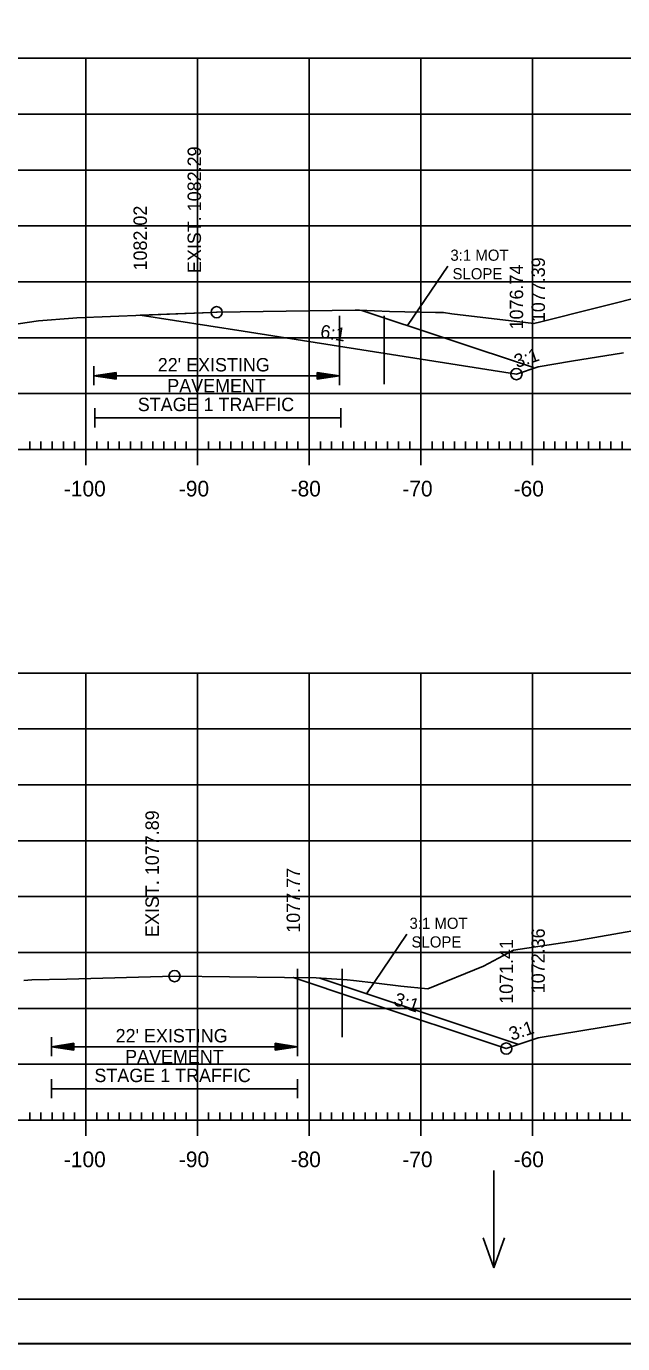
# Model space of a CAD drawing. Extents: x 1322838 to 1324533, y 339903 to 351025.
# Drawn here: x 1323598.4 to 1323651.8, y 348251.9 to 348369.7 of the extents above; entities that cross this region are included whole.
import ezdxf

# ---------------------------------------------------------------- set-up
doc = ezdxf.new("R2010")
doc.units = 0
for name, color, linetype in [('R_Axis', 7, 'Continuous'), ('R_Axis Annot', 7, 'Continuous'), ('R_Border', 7, 'Continuous'), ('R_Exist Surface', 7, 'Continuous'), ('R_Fin Surface', 7, 'Continuous'), ('R_Fin Surface Annot', 7, 'Continuous'), ('R_Grid', 7, 'Continuous'), ('R_MOT', 7, 'Continuous'), ('R_No Plot', 7, 'Continuous'), ('R_Water Annot', 7, 'Continuous'), ('R_Xsect Elev', 7, 'Continuous')]:
    doc.layers.add(name, color=color, linetype=linetype)

msp = doc.modelspace()

# ---------------------------------------------------------------- linework, layer by layer
at = {"layer": 'R_Axis'}
for p, q in [((1323603.72, 348330.47), (1323603.72, 348333.27)), ((1323613.72, 348330.47), (1323613.72, 348333.27)), ((1323623.72, 348330.47), (1323623.72, 348333.27)), ((1323633.72, 348330.47), (1323633.72, 348333.27)), ((1323643.72, 348330.47), (1323643.72, 348333.27)), ((1323563.72, 348331.87), (1323843.72, 348331.87)), ((1323598.72, 348331.87), (1323598.72, 348332.57)), ((1323599.72, 348331.87), (1323599.72, 348332.57)), ((1323600.72, 348331.87), (1323600.72, 348332.57)), ((1323601.72, 348331.87), (1323601.72, 348332.57)), ((1323602.72, 348331.87), (1323602.72, 348332.57)), ((1323604.72, 348331.87), (1323604.72, 348332.57)), ((1323605.72, 348331.87), (1323605.72, 348332.57)), ((1323606.72, 348331.87), (1323606.72, 348332.57)), ((1323607.72, 348331.87), (1323607.72, 348332.57)), ((1323608.72, 348331.87), (1323608.72, 348332.57)), ((1323609.72, 348331.87), (1323609.72, 348332.57)), ((1323610.72, 348331.87), (1323610.72, 348332.57)), ((1323611.72, 348331.87), (1323611.72, 348332.57)), ((1323612.72, 348331.87), (1323612.72, 348332.57)), ((1323614.72, 348331.87), (1323614.72, 348332.57)), ((1323615.72, 348331.87), (1323615.72, 348332.57)), ((1323616.72, 348331.87), (1323616.72, 348332.57)), ((1323617.72, 348331.87), (1323617.72, 348332.57)), ((1323618.72, 348331.87), (1323618.72, 348332.57)), ((1323619.72, 348331.87), (1323619.72, 348332.57)), ((1323620.72, 348331.87), (1323620.72, 348332.57)), ((1323621.72, 348331.87), (1323621.72, 348332.57)), ((1323622.72, 348331.87), (1323622.72, 348332.57)), ((1323624.72, 348331.87), (1323624.72, 348332.57)), ((1323625.72, 348331.87), (1323625.72, 348332.57)), ((1323626.72, 348331.87), (1323626.72, 348332.57)), ((1323627.72, 348331.87), (1323627.72, 348332.57)), ((1323628.72, 348331.87), (1323628.72, 348332.57)), ((1323629.72, 348331.87), (1323629.72, 348332.57)), ((1323630.72, 348331.87), (1323630.72, 348332.57)), ((1323631.72, 348331.87), (1323631.72, 348332.57)), ((1323632.72, 348331.87), (1323632.72, 348332.57)), ((1323634.72, 348331.87), (1323634.72, 348332.57)), ((1323635.72, 348331.87), (1323635.72, 348332.57)), ((1323636.72, 348331.87), (1323636.72, 348332.57)), ((1323637.72, 348331.87), (1323637.72, 348332.57)), ((1323638.72, 348331.87), (1323638.72, 348332.57)), ((1323639.72, 348331.87), (1323639.72, 348332.57)), ((1323640.72, 348331.87), (1323640.72, 348332.57)), ((1323641.72, 348331.87), (1323641.72, 348332.57)), ((1323642.72, 348331.87), (1323642.72, 348332.57)), ((1323644.72, 348331.87), (1323644.72, 348332.57)), ((1323645.72, 348331.87), (1323645.72, 348332.57)), ((1323646.72, 348331.87), (1323646.72, 348332.57)), ((1323647.72, 348331.87), (1323647.72, 348332.57)), ((1323648.72, 348331.87), (1323648.72, 348332.57)), ((1323649.72, 348331.87), (1323649.72, 348332.57)), ((1323650.72, 348331.87), (1323650.72, 348332.57)), ((1323651.72, 348331.87), (1323651.72, 348332.57)), ((1323598.72, 348271.87), (1323598.72, 348272.57)), ((1323599.72, 348271.87), (1323599.72, 348272.57)), ((1323600.72, 348271.87), (1323600.72, 348272.57)), ((1323601.72, 348271.87), (1323601.72, 348272.57)), ((1323602.72, 348271.87), (1323602.72, 348272.57)), ((1323603.72, 348270.47), (1323603.72, 348273.27)), ((1323604.72, 348271.87), (1323604.72, 348272.57)), ((1323605.72, 348271.87), (1323605.72, 348272.57)), ((1323606.72, 348271.87), (1323606.72, 348272.57)), ((1323607.72, 348271.87), (1323607.72, 348272.57)), ((1323608.72, 348271.87), (1323608.72, 348272.57)), ((1323609.72, 348271.87), (1323609.72, 348272.57)), ((1323610.72, 348271.87), (1323610.72, 348272.57)), ((1323611.72, 348271.87), (1323611.72, 348272.57)), ((1323612.72, 348271.87), (1323612.72, 348272.57)), ((1323613.72, 348270.47), (1323613.72, 348273.27)), ((1323614.72, 348271.87), (1323614.72, 348272.57)), ((1323615.72, 348271.87), (1323615.72, 348272.57)), ((1323616.72, 348271.87), (1323616.72, 348272.57)), ((1323617.72, 348271.87), (1323617.72, 348272.57)), ((1323618.72, 348271.87), (1323618.72, 348272.57)), ((1323619.72, 348271.87), (1323619.72, 348272.57)), ((1323620.72, 348271.87), (1323620.72, 348272.57)), ((1323621.72, 348271.87), (1323621.72, 348272.57)), ((1323622.72, 348271.87), (1323622.72, 348272.57)), ((1323623.72, 348270.47), (1323623.72, 348273.27)), ((1323624.72, 348271.87), (1323624.72, 348272.57)), ((1323625.72, 348271.87), (1323625.72, 348272.57)), ((1323626.72, 348271.87), (1323626.72, 348272.57)), ((1323627.72, 348271.87), (1323627.72, 348272.57)), ((1323628.72, 348271.87), (1323628.72, 348272.57)), ((1323629.72, 348271.87), (1323629.72, 348272.57)), ((1323630.72, 348271.87), (1323630.72, 348272.57)), ((1323631.72, 348271.87), (1323631.72, 348272.57)), ((1323632.72, 348271.87), (1323632.72, 348272.57)), ((1323633.72, 348270.47), (1323633.72, 348273.27)), ((1323634.72, 348271.87), (1323634.72, 348272.57)), ((1323635.72, 348271.87), (1323635.72, 348272.57)), ((1323636.72, 348271.87), (1323636.72, 348272.57)), ((1323637.72, 348271.87), (1323637.72, 348272.57)), ((1323638.72, 348271.87), (1323638.72, 348272.57)), ((1323639.72, 348271.87), (1323639.72, 348272.57)), ((1323640.72, 348271.87), (1323640.72, 348272.57)), ((1323641.72, 348271.87), (1323641.72, 348272.57)), ((1323642.72, 348271.87), (1323642.72, 348272.57)), ((1323643.72, 348270.47), (1323643.72, 348273.27)), ((1323644.72, 348271.87), (1323644.72, 348272.57)), ((1323645.72, 348271.87), (1323645.72, 348272.57)), ((1323646.72, 348271.87), (1323646.72, 348272.57)), ((1323647.72, 348271.87), (1323647.72, 348272.57)), ((1323648.72, 348271.87), (1323648.72, 348272.57)), ((1323649.72, 348271.87), (1323649.72, 348272.57)), ((1323650.72, 348271.87), (1323650.72, 348272.57)), ((1323651.72, 348271.87), (1323651.72, 348272.57)), ((1323563.72, 348271.87), (1323843.72, 348271.87))]:
    msp.add_line(p, q, dxfattribs=at)
at = {"layer": 'R_Axis Annot'}
for p, q in [((1323604.44, 348339.32), (1323604.44, 348337.62)), ((1323606.44, 348338.77), (1323604.44, 348338.47)), ((1323606.44, 348338.72), (1323604.77, 348338.47)), ((1323606.44, 348338.67), (1323605.11, 348338.47)), ((1323606.44, 348338.62), (1323605.45, 348338.47)), ((1323606.44, 348338.57), (1323605.79, 348338.47)), ((1323606.44, 348338.52), (1323606.12, 348338.47)), ((1323606.44, 348338.17), (1323606.44, 348338.77)), ((1323624.44, 348338.77), (1323626.44, 348338.47)), ((1323624.44, 348338.77), (1323624.44, 348338.17)), ((1323624.44, 348338.72), (1323626.1, 348338.47)), ((1323624.44, 348338.67), (1323625.76, 348338.47)), ((1323624.44, 348338.62), (1323625.43, 348338.47)), ((1323624.44, 348338.57), (1323625.09, 348338.47)), ((1323624.44, 348338.52), (1323624.75, 348338.47)), ((1323626.44, 348339.32), (1323626.44, 348337.62)), ((1323606.44, 348338.17), (1323604.44, 348338.47)), ((1323604.44, 348338.47), (1323626.44, 348338.47)), ((1323606.44, 348338.22), (1323604.77, 348338.47)), ((1323606.44, 348338.27), (1323605.11, 348338.47)), ((1323606.44, 348338.32), (1323605.45, 348338.47)), ((1323606.44, 348338.38), (1323605.79, 348338.47)), ((1323606.44, 348338.43), (1323606.12, 348338.47)), ((1323624.44, 348338.17), (1323626.44, 348338.47)), ((1323624.44, 348338.37), (1323625.09, 348338.47)), ((1323624.44, 348338.27), (1323625.76, 348338.47)), ((1323624.44, 348338.22), (1323626.1, 348338.47)), ((1323624.44, 348338.32), (1323625.43, 348338.47)), ((1323624.44, 348338.43), (1323624.75, 348338.47)), ((1323604.55, 348335.56), (1323604.55, 348333.85)), ((1323626.55, 348335.56), (1323626.55, 348333.85)), ((1323604.55, 348334.71), (1323626.55, 348334.71)), ((1323600.67, 348279.31), (1323600.67, 348277.6)), ((1323602.67, 348278.75), (1323600.67, 348278.45)), ((1323602.67, 348278.15), (1323600.67, 348278.45)), ((1323600.67, 348278.45), (1323622.67, 348278.45)), ((1323602.67, 348278.7), (1323601, 348278.45)), ((1323602.67, 348278.2), (1323601, 348278.45)), ((1323602.67, 348278.65), (1323601.35, 348278.45)), ((1323602.67, 348278.25), (1323601.35, 348278.45)), ((1323602.67, 348278.6), (1323601.68, 348278.45)), ((1323602.67, 348278.3), (1323601.68, 348278.45)), ((1323602.67, 348278.55), (1323602.02, 348278.45)), ((1323602.67, 348278.36), (1323602.02, 348278.45)), ((1323602.67, 348278.5), (1323602.35, 348278.45)), ((1323602.67, 348278.41), (1323602.35, 348278.45)), ((1323602.67, 348278.15), (1323602.67, 348278.75)), ((1323620.67, 348278.75), (1323622.67, 348278.45)), ((1323620.67, 348278.75), (1323620.67, 348278.15)), ((1323620.67, 348278.7), (1323622.34, 348278.45)), ((1323620.67, 348278.65), (1323621.99, 348278.45)), ((1323620.67, 348278.6), (1323621.66, 348278.45)), ((1323620.67, 348278.55), (1323621.32, 348278.45)), ((1323620.67, 348278.5), (1323620.99, 348278.45)), ((1323620.67, 348278.15), (1323622.67, 348278.45)), ((1323620.67, 348278.35), (1323621.32, 348278.45)), ((1323620.67, 348278.25), (1323621.99, 348278.45)), ((1323620.67, 348278.2), (1323622.34, 348278.45)), ((1323620.67, 348278.3), (1323621.66, 348278.45)), ((1323620.67, 348278.41), (1323620.99, 348278.45)), ((1323622.67, 348279.31), (1323622.67, 348277.6)), ((1323600.67, 348275.54), (1323600.67, 348273.83)), ((1323622.67, 348275.54), (1323622.67, 348273.83)), ((1323600.67, 348274.69), (1323622.67, 348274.69))]:
    msp.add_line(p, q, dxfattribs=at)
at = {"layer": 'R_Border'}
msp.add_line((1323861.9, 348255.87), (1323545.72, 348255.87), dxfattribs=at)
at = {"layer": 'R_Exist Surface'}
for points in [[(1323563.72, 348343.85), (1323564.47, 348343.8), (1323569.76, 348342.49), (1323578.59, 348340.37), (1323581.22, 348340.73), (1323581.59, 348340.79), (1323584, 348341.15), (1323594.82, 348342.69), (1323597.67, 348343.11), (1323599.51, 348343.38), (1323602.58, 348343.63), (1323602.94, 348343.66), (1323614.97, 348344.13), (1323615.44, 348344.15), (1323615.49, 348344.15), (1323627.84, 348344.33), (1323628.22, 348344.32), (1323630.91, 348344.22), (1323635.04, 348344.13), (1323635.74, 348344.11), (1323636.48, 348344.01), (1323643.83, 348343.13), (1323644.44, 348343.28), (1323654.3, 348345.76)], [(1323598.17, 348284.38), (1323598.91, 348284.43), (1323602.04, 348284.5), (1323611.67, 348284.76), (1323621.52, 348284.65), (1323624.34, 348284.61), (1323626.64, 348284.47), (1323627.12, 348284.44), (1323627.7, 348284.36), (1323629.75, 348284.13), (1323631.92, 348283.87), (1323634.34, 348283.61), (1323639.32, 348285.65), (1323642, 348287.07), (1323647.58, 348287.93), (1323657.1, 348289.58)]]:
    msp.add_lwpolyline(points, dxfattribs=at)
at = {"layer": 'R_Fin Surface'}
for points in [[(1323608.6, 348343.88), (1323617.8, 348342.44), (1323642.27, 348338.61), (1323642.27, 348338.61), (1323644.22, 348339.26), (1323647.21, 348339.76), (1323651.84, 348340.53)], [(1323622.3, 348284.64), (1323628.25, 348282.65), (1323641.36, 348278.28), (1323644.21, 348279.23), (1323651.84, 348280.5), (1323651.84, 348280.5), (1323666.21, 348282.9), (1323666.22, 348282.9), (1323666.22, 348282.9), (1323672.22, 348283.41), (1323674.22, 348283.59), (1323703.71, 348286.12), (1323703.71, 348286.12), (1323726.3, 348288.07), (1323733.22, 348288.66), (1323734.01, 348288.73), (1323735.22, 348288.83), (1323741.22, 348289.35), (1323754.04, 348287.21), (1323763.21, 348285.68), (1323763.22, 348285.68), (1323811.74, 348301.86), (1323812.29, 348302.04)]]:
    msp.add_lwpolyline(points, dxfattribs=at)
at = {"layer": 'R_Grid'}
for p, q in [((1323563.72, 348366.87), (1323843.72, 348366.87)), ((1323603.72, 348331.87), (1323603.72, 348366.87)), ((1323613.72, 348331.87), (1323613.72, 348366.87)), ((1323623.72, 348331.87), (1323623.72, 348366.87)), ((1323633.72, 348331.87), (1323633.72, 348366.87)), ((1323643.72, 348331.87), (1323643.72, 348366.87)), ((1323563.72, 348361.87), (1323843.72, 348361.87)), ((1323563.72, 348356.87), (1323843.72, 348356.87)), ((1323563.72, 348351.87), (1323843.72, 348351.87)), ((1323563.72, 348346.87), (1323843.72, 348346.87)), ((1323563.72, 348341.87), (1323843.72, 348341.87)), ((1323563.72, 348336.87), (1323843.72, 348336.87)), ((1323563.72, 348331.87), (1323843.72, 348331.87)), ((1323563.72, 348311.87), (1323843.72, 348311.87)), ((1323603.72, 348271.87), (1323603.72, 348311.87)), ((1323613.72, 348271.87), (1323613.72, 348311.87)), ((1323623.72, 348271.87), (1323623.72, 348311.87)), ((1323633.72, 348271.87), (1323633.72, 348311.87)), ((1323643.72, 348271.87), (1323643.72, 348311.87)), ((1323563.72, 348306.87), (1323843.72, 348306.87)), ((1323563.72, 348301.87), (1323843.72, 348301.87)), ((1323563.72, 348296.87), (1323843.72, 348296.87)), ((1323563.72, 348291.87), (1323843.72, 348291.87)), ((1323563.72, 348286.87), (1323843.72, 348286.87)), ((1323563.72, 348281.87), (1323843.72, 348281.87)), ((1323563.72, 348276.87), (1323843.72, 348276.87)), ((1323563.72, 348271.87), (1323843.72, 348271.87))]:
    msp.add_line(p, q, dxfattribs=at)
at = {"layer": 'R_MOT'}
for p, q in [((1323632.52, 348342.95), (1323636.14, 348348.27)), ((1323643.81, 348339.19), (1323628.44, 348344.31)), ((1323628.85, 348283.19), (1323632.47, 348288.51)), ((1323642.47, 348278.65), (1323624.67, 348284.59))]:
    msp.add_line(p, q, dxfattribs=at)
at = {"layer": 'R_No Plot'}
for p, q in [((1323626.44, 348343.83), (1323626.44, 348337.72)), ((1323630.44, 348343.83), (1323630.44, 348337.72)), ((1323622.67, 348285.41), (1323622.67, 348279.31)), ((1323626.67, 348285.41), (1323626.67, 348279.31)), ((1323533.31, 348251.89), (1323866.65, 348251.89))]:
    msp.add_line(p, q, dxfattribs=at)
for points in [[(1323533.31, 348465.22), (1323866.65, 348465.22), (1323866.65, 348251.88), (1323533.31, 348251.88)], [(1323779.64, 348461.33), (1323799.26, 348461.33), (1323799.26, 348451.45), (1323815.37, 348451.45), (1323838.57, 348451.45), (1323838.57, 348418.78), (1323861.77, 348418.78), (1323861.9, 348255.87), (1323545.72, 348255.87), (1323545.72, 348461.33)]]:
    msp.add_lwpolyline(points, close=True, dxfattribs=at)
for points in [[(1323651.84, 348340.53), (1323647.21, 348339.76), (1323644.22, 348339.26), (1323642.27, 348338.61), (1323642.27, 348338.61), (1323617.8, 348342.44), (1323608.6, 348343.88), (1323614.97, 348344.13), (1323615.44, 348344.15), (1323615.49, 348344.15), (1323627.84, 348344.33), (1323628.22, 348344.32), (1323630.91, 348344.22), (1323635.04, 348344.13), (1323635.74, 348344.11), (1323636.48, 348344.01), (1323643.83, 348343.13), (1323644.44, 348343.28), (1323654.3, 348345.76)], [(1323651.84, 348280.5), (1323644.21, 348279.23), (1323641.36, 348278.28), (1323628.25, 348282.65), (1323622.3, 348284.64), (1323622.3, 348284.64), (1323624.34, 348284.61), (1323626.64, 348284.47), (1323627.12, 348284.44), (1323627.7, 348284.36), (1323629.75, 348284.13), (1323631.92, 348283.87), (1323634.34, 348283.61), (1323639.32, 348285.65), (1323642, 348287.07), (1323647.58, 348287.93), (1323657.1, 348289.58)]]:
    msp.add_lwpolyline(points, dxfattribs=at)
for centre in [(1323615.44, 348344.15), (1323642.27, 348338.61), (1323611.67, 348284.76), (1323641.36, 348278.28)]:
    msp.add_circle(centre, 0.5, dxfattribs=at)
at = {"layer": 'R_Water Annot'}
for p, q in [((1323640.25, 348267.37), (1323640.25, 348258.68)), ((1323640.25, 348258.68), (1323639.28, 348261.34)), ((1323640.25, 348258.68), (1323641.21, 348261.34))]:
    msp.add_line(p, q, dxfattribs=at)

# ---------------------------------------------------------------- texts
at = {"layer": 'R_Axis Annot'}
for s, height, p in [("22' EXISTING ", 1.2, (1323610.17, 348338.85)), ('PAVEMENT', 1.2, (1323611.02, 348336.98)), ('STAGE 1 TRAFFIC', 1.2, (1323608.38, 348335.3)), ('-100', 1.4, (1323601.77, 348327.67)), ('-90', 1.4, (1323612.06, 348327.67)), ('-80', 1.4, (1323622.06, 348327.67)), ('-70', 1.4, (1323632.06, 348327.67)), ('-60', 1.4, (1323642.02, 348327.67)), ("22' EXISTING ", 1.2, (1323606.4, 348278.83)), ('PAVEMENT', 1.2, (1323607.25, 348276.96)), ('STAGE 1 TRAFFIC', 1.2, (1323604.5, 348275.28)), ('-100', 1.4, (1323601.77, 348267.67)), ('-90', 1.4, (1323612.06, 348267.67)), ('-80', 1.4, (1323622.06, 348267.67)), ('-70', 1.4, (1323632.06, 348267.67)), ('-60', 1.4, (1323642.02, 348267.67))]:
    msp.add_text(s, height=height, dxfattribs=at).set_placement(p)
at = {"layer": 'R_Fin Surface Annot'}
for s, rotation, p in [('1082.02', 90, (1323609.2, 348347.88)), ('1076.74', 90, (1323642.87, 348342.61)), ('1077.39', 90, (1323644.82, 348343.26)), ('6:1', 351.0952, (1323624.66, 348341.87)), ('3:1', 18.4563, (1323642.3, 348339.15)), ('1077.77', 90, (1323622.9, 348288.64)), ('1071.41', 90, (1323641.96, 348282.28)), ('1072.36', 90, (1323644.81, 348283.23)), ('3:1', 341.567, (1323631.2, 348282.2)), ('3:1', 18.4287, (1323641.84, 348278.97))]:
    msp.add_text(s, height=1.2, rotation=rotation, dxfattribs=at).set_placement(p)
at = {"layer": 'R_MOT'}
for s, p in [('3:1 MOT', (1323636.36, 348348.75)), ('SLOPE', (1323636.55, 348347.09)), ('3:1 MOT', (1323632.7, 348288.99)), ('SLOPE', (1323632.88, 348287.32))]:
    msp.add_text(s, height=1, dxfattribs=at).set_placement(p)
at = {"layer": 'R_Xsect Elev'}
for s, p in [('EXIST. 1082.29', (1323614.04, 348347.65)), ('EXIST. 1077.89', (1323610.27, 348288.26))]:
    msp.add_text(s, height=1.2, rotation=90, dxfattribs=at).set_placement(p)

doc.saveas('drawing.dxf')
